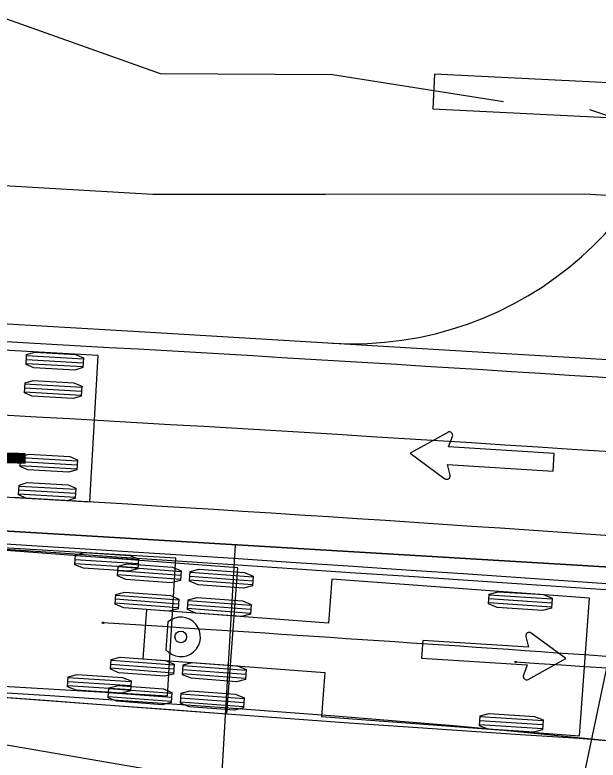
# Model space of a CAD drawing. Extents: x -70 to 701944, y -4 to 666871.
# Drawn here: x 663972.29 to 664006.14, y 656746.19 to 656789.4 of the extents above; entities that cross this region are included whole.
import ezdxf

# ---------------------------------------------------------------- set-up
doc = ezdxf.new("R2010")
doc.units = 0
for name, color, linetype in [('R_Drive', 7, 'Continuous'), ('R_Horz Alg', 7, 'Continuous'), ('R_No Plot', 7, 'Continuous'), ('R_Proposed Const Limits', 7, 'Continuous'), ('R_Proposed Road', 7, 'Continuous'), ('R_Striping', 7, 'Continuous'), ('R_Water', 7, 'Continuous'), ('T_Vehicle Path Lt Minor', 7, 'Continuous'), ('T_Vehicle Path Rt', 7, 'Continuous')]:
    doc.layers.add(name, color=color, linetype=linetype)

msp = doc.modelspace()

# ---------------------------------------------------------------- linework, layer by layer
at = {"layer": 'R_Drive'}
msp.add_arc((663991.893, 656790.332), 20, 266.5917, 356.5915, dxfattribs=at)
at = {"layer": 'R_Horz Alg'}
msp.add_line((663759.502, 656772.116), (664035.636, 656755.669), dxfattribs=at)
at = {"layer": 'R_No Plot'}
for p, q in [((664035.636, 656755.669), (663836.541, 656767.527)), ((663982.13, 656708.768), (663985.103, 656758.679))]:
    msp.add_line(p, q, dxfattribs=at)
msp.add_lwpolyline([(664002.559, 656732.196), (664007.874, 656757.323), (664066.525, 656753.83), (664146.098, 656731.406), (664131.424, 656679.334), (664092.478, 656701.385), (664066.381, 656716.161), (664043.949, 656724.745)], close=True, dxfattribs=at)
at = {"layer": 'R_Proposed Const Limits'}
for points in [[(663860.493, 656785.777), (663870.495, 656785.509), (663880.505, 656785.387), (663890.527, 656785.455), (663900.667, 656787.499), (663910.942, 656791.824), (663920.954, 656791.725), (663930.952, 656791.405), (663940.954, 656791.129), (663950.954, 656790.842), (663960.954, 656790.532), (663970.909, 656789.486), (663980.72, 656786.006), (663990.734, 656785.95), (664000.658, 656784.377)], [(664005.64, 656783.926), (664010.551, 656782.288)]]:
    msp.add_lwpolyline(points, dxfattribs=at)
at = {"layer": 'R_Proposed Road'}
for points in [[(663859.92, 656776.153), (663869.962, 656776.557), (663880.004, 656776.96), (663890.045, 656777.364), (663900.087, 656777.768), (663910.129, 656778.172), (663920.171, 656778.575), (663930.212, 656778.979), (663940.254, 656779.383), (663950.296, 656779.786), (663960.338, 656780.19), (663970.32, 656779.596), (663980.302, 656779.001), (663990.32, 656779.006), (664005.348, 656779.022), (664031.566, 656777.461)], [(663859.92, 656776.153), (663869.914, 656775.758), (663879.908, 656775.363), (663889.903, 656774.968), (663899.897, 656774.573), (663909.891, 656774.179), (663919.885, 656773.784), (663929.879, 656773.389), (663939.874, 656772.994), (663949.868, 656772.599), (663959.862, 656772.204), (663969.844, 656771.61), (663979.827, 656771.015), (663989.809, 656770.421), (663999.791, 656769.826), (664004.782, 656769.529)], [(664004.782, 656769.529), (664009.774, 656769.232)], [(663858.731, 656756.188), (663868.701, 656755.394), (663878.672, 656754.6), (663888.642, 656753.806), (663898.613, 656753.012), (663908.583, 656752.218), (663918.554, 656751.423), (663928.524, 656750.629), (663938.494, 656749.835), (663948.465, 656749.041), (663958.435, 656748.247), (663968.418, 656747.652), (663978.334, 656745.949), (663988.25, 656744.245), (663998.166, 656742.541), (664003.124, 656741.689)]]:
    msp.add_lwpolyline(points, dxfattribs=at)
at = {"layer": 'R_Striping'}
for p, q in [((664003.533, 656762.943), (664003.598, 656763.965)), ((663995.961, 656753.122), (663995.896, 656752.1))]:
    msp.add_line(p, q, dxfattribs=at)
for points in [[(663997.416, 656765.195), (663995.229, 656763.985), (663997.244, 656762.508)], [(664003.598, 656763.965), (663997.462, 656764.356), (663997.689, 656764.959)], [(663997.545, 656762.707), (663997.397, 656763.334), (664003.533, 656762.943)], [(664002.078, 656750.87), (664004.265, 656752.079), (664002.249, 656753.556)], [(664001.949, 656753.357), (664002.097, 656752.731), (663995.961, 656753.122)], [(663995.896, 656752.1), (664002.032, 656751.708), (664001.805, 656751.105)]]:
    msp.add_lwpolyline(points, dxfattribs=at)
for centre, start, end in [((663997.509, 656765.027), 339.4105, 118.9458), ((663997.358, 656762.663), 233.7577, 13.2929), ((664002.136, 656753.402), 53.7577, 193.2929), ((664001.985, 656751.038), 159.4105, 298.9458)]:
    msp.add_arc(centre, 0.192, start, end, dxfattribs=at)
at = {"layer": 'R_Water'}
msp.add_lwpolyline([(663996.641, 656785.957), (663996.542, 656783.959), (664047.558, 656781.431), (664047.657, 656783.429)], close=True, dxfattribs=at)
at = {"layer": 'T_Vehicle Path Lt Minor'}
for p, q in [((663985.226, 656757.347), (663932.373, 656761.294)), ((663981.933, 656757.112), (663978.276, 656757.386)), ((663984.593, 656748.871), (663985.226, 656757.347)), ((663985.226, 656757.347), (663985.226, 656757.347)), ((663981.898, 656756.655), (663978.242, 656756.928)), ((663981.915, 656756.884), (663978.259, 656757.157)), ((663986.121, 656756.8), (663982.464, 656757.073)), ((663986.087, 656756.343), (663982.43, 656756.616)), ((663986.104, 656756.571), (663982.447, 656756.844)), ((663990.692, 656756.688), (663990.501, 656754.129)), ((664005.65, 656755.571), (663990.692, 656756.688)), ((663981.81, 656755.467), (663978.153, 656755.74)), ((664003.467, 656755.522), (663999.808, 656755.759)), ((663981.776, 656755.01), (663978.119, 656755.283)), ((663981.793, 656755.239), (663978.136, 656755.512)), ((663985.981, 656754.926), (663982.324, 656755.199)), ((663985.998, 656755.154), (663982.342, 656755.427)), ((664003.437, 656755.065), (663999.778, 656755.302)), ((664003.452, 656755.294), (663999.793, 656755.531)), ((664005.054, 656747.593), (664005.65, 656755.571)), ((664005.65, 656755.571), (664005.65, 656755.571)), ((663979.93, 656754.918), (663979.717, 656752.059)), ((663990.501, 656754.129), (663979.93, 656754.918)), ((663985.964, 656754.697), (663982.307, 656754.97)), ((663981.172, 656754.198), (663981.052, 656752.587)), ((663931.74, 656752.818), (663984.593, 656748.871)), ((663981.511, 656751.466), (663977.854, 656751.739)), ((663981.528, 656751.694), (663977.871, 656751.967)), ((663979.717, 656752.059), (663990.287, 656751.27)), ((663981.494, 656751.237), (663977.837, 656751.51)), ((663985.699, 656751.153), (663982.043, 656751.426)), ((663985.716, 656751.381), (663982.06, 656751.655)), ((663985.682, 656750.924), (663982.026, 656751.197)), ((663990.287, 656751.27), (663990.096, 656748.71)), ((663981.388, 656749.82), (663977.731, 656750.093)), ((663981.405, 656750.049), (663977.749, 656750.322)), ((663985.593, 656749.736), (663981.937, 656750.009)), ((663981.371, 656749.592), (663977.714, 656749.865)), ((663985.576, 656749.507), (663981.92, 656749.781)), ((663985.559, 656749.279), (663981.903, 656749.552)), ((663990.096, 656748.71), (664005.054, 656747.593)), ((664002.949, 656748.458), (663999.29, 656748.695)), ((664002.934, 656748.229), (663999.275, 656748.466)), ((664002.919, 656748.001), (663999.26, 656748.238))]:
    msp.add_line(p, q, dxfattribs=at)
for points in [[(663932.373, 656761.294), (663935.897, 656761.031), (663939.42, 656760.768), (663942.944, 656760.505), (663946.467, 656760.243), (663949.991, 656759.983), (663953.515, 656759.724), (663957.039, 656759.466), (663960.563, 656759.212), (663964.087, 656758.959), (663967.612, 656758.71), (663971.136, 656758.463), (663974.661, 656758.22), (663978.187, 656757.981), (663981.712, 656757.747), (663985.238, 656757.514), (663988.647, 656757.285), (663992.056, 656757.055), (663995.465, 656756.827), (663998.874, 656756.6), (664002.282, 656756.372), (664005.691, 656756.145), (664005.691, 656756.145), (664009.033, 656755.922)], [(663970.499, 656749.923), (663974.022, 656749.66), (663977.546, 656749.397), (663981.069, 656749.134), (663984.593, 656748.871), (663984.593, 656748.871), (663988, 656748.62), (663991.408, 656748.375), (663994.817, 656748.137), (663998.225, 656747.904), (664001.635, 656747.677), (664005.045, 656747.459), (664005.045, 656747.459), (664008.394, 656747.16)]]:
    msp.add_lwpolyline(points, dxfattribs=at)
for points in [[(663981.937, 656757.169), (663981.894, 656756.599), (663981.369, 656756.465), (663978.737, 656756.662), (663978.238, 656756.872), (663978.28, 656757.442), (663978.805, 656757.576), (663981.438, 656757.379)], [(663986.125, 656756.856), (663986.083, 656756.286), (663985.558, 656756.152), (663982.925, 656756.349), (663982.426, 656756.559), (663982.469, 656757.129), (663982.993, 656757.263), (663985.626, 656757.066)], [(663981.814, 656755.524), (663981.771, 656754.953), (663981.247, 656754.82), (663978.614, 656755.016), (663978.115, 656755.226), (663978.157, 656755.797), (663978.682, 656755.93), (663981.315, 656755.734)], [(663986.002, 656755.211), (663985.96, 656754.641), (663985.435, 656754.507), (663982.802, 656754.704), (663982.303, 656754.914), (663982.346, 656755.484), (663982.87, 656755.618), (663985.503, 656755.421)], [(664003.471, 656755.579), (664003.434, 656755.008), (664002.91, 656754.869), (664000.276, 656755.04), (663999.775, 656755.245), (663999.812, 656755.816), (664000.335, 656755.955), (664002.97, 656755.784)], [(663981.532, 656751.751), (663981.49, 656751.18), (663980.965, 656751.047), (663978.332, 656751.243), (663977.833, 656751.454), (663977.876, 656752.024), (663978.4, 656752.158), (663981.033, 656751.961)], [(663985.72, 656751.438), (663985.678, 656750.868), (663985.153, 656750.734), (663982.52, 656750.931), (663982.021, 656751.141), (663982.064, 656751.711), (663982.589, 656751.845), (663985.221, 656751.648)], [(663981.409, 656750.105), (663981.367, 656749.535), (663980.842, 656749.401), (663978.209, 656749.598), (663977.71, 656749.808), (663977.753, 656750.379), (663978.277, 656750.512), (663980.91, 656750.316)], [(663985.598, 656749.793), (663985.555, 656749.222), (663985.03, 656749.089), (663982.398, 656749.285), (663981.898, 656749.495), (663981.941, 656750.066), (663982.466, 656750.199), (663985.098, 656750.003)], [(664002.952, 656748.515), (664002.915, 656747.944), (664002.392, 656747.805), (663999.757, 656747.976), (663999.256, 656748.181), (663999.293, 656748.752), (663999.817, 656748.891), (664002.451, 656748.72)]]:
    msp.add_lwpolyline(points, close=True, dxfattribs=at)
for centre, radius in [((663981.918, 656753.332), 0.34), ((664001.363, 656751.88), 0.0417)]:
    msp.add_circle(centre, radius, dxfattribs=at)
for centre, radius, start, end in [((663981.918, 656753.332), 1.143, 220.7288, 130.7288), ((664129.787, 658733.247), 1985.525, 266.291527, 267.521489)]:
    msp.add_arc(centre, radius, start, end, dxfattribs=at)
at = {"layer": 'T_Vehicle Path Rt'}
for p, q in [((663977.127, 656769.642), (663924.215, 656772.7)), ((663972.971, 656769.652), (663976.265, 656769.462)), ((663976.637, 656761.156), (663977.127, 656769.642)), ((663972.944, 656769.195), (663976.239, 656769.004)), ((663972.958, 656769.423), (663976.252, 656769.233)), ((663972.862, 656767.776), (663976.157, 656767.586)), ((663972.876, 656768.005), (663976.17, 656767.815)), ((663972.849, 656767.547), (663976.144, 656767.357)), ((663923.725, 656764.214), (663976.637, 656761.156)), ((663972.615, 656763.5), (663975.91, 656763.31)), ((663972.628, 656763.729), (663975.923, 656763.538)), ((663972.602, 656763.271), (663975.896, 656763.081)), ((663972.52, 656761.853), (663975.814, 656761.662)), ((663972.533, 656762.082), (663975.828, 656761.891)), ((663972.507, 656761.624), (663975.801, 656761.434)), ((663981.63, 656757.904), (663966.657, 656758.791)), ((663979.442, 656757.567), (663975.782, 656757.799)), ((663979.456, 656757.796), (663975.797, 656758.028)), ((663981.157, 656749.918), (663981.63, 656757.904)), ((663981.63, 656757.904), (663981.63, 656757.904)), ((663979.427, 656757.338), (663975.768, 656757.571)), ((663979.033, 656750.725), (663975.374, 656750.957)), ((663966.183, 656750.805), (663981.157, 656749.918)), ((663979.004, 656750.267), (663975.345, 656750.5)), ((663979.019, 656750.496), (663975.36, 656750.729))]:
    msp.add_line(p, q, dxfattribs=at)
for points in [[(664007.791, 656768.281), (664006.123, 656768.389), (664004.456, 656768.496), (664002.788, 656768.602), (664001.121, 656768.708), (663999.453, 656768.813), (663997.785, 656768.917), (663996.118, 656769.02), (663994.45, 656769.123), (663992.782, 656769.225), (663991.114, 656769.326), (663989.446, 656769.426), (663987.778, 656769.525), (663986.11, 656769.623), (663984.442, 656769.721), (663982.774, 656769.818), (663981.106, 656769.914), (663979.438, 656770.009), (663977.77, 656770.104), (663976.101, 656770.197), (663974.433, 656770.29), (663972.765, 656770.382), (663971.096, 656770.473)], [(664007.105, 656759.167), (664005.444, 656759.284), (664003.782, 656759.401), (664002.12, 656759.517), (664000.458, 656759.631), (663998.797, 656759.744), (663997.135, 656759.857), (663995.472, 656759.968), (663993.81, 656760.078), (663992.148, 656760.187), (663990.485, 656760.294), (663988.823, 656760.401), (663987.16, 656760.507), (663985.498, 656760.612), (663983.835, 656760.715), (663982.172, 656760.818), (663980.509, 656760.92), (663978.846, 656761.02), (663977.183, 656761.12), (663975.52, 656761.218), (663973.857, 656761.316), (663972.194, 656761.413)], [(663971.412, 656758.747), (663974.822, 656758.536), (663978.232, 656758.321), (663981.642, 656758.104), (663981.642, 656758.104), (663984.975, 656757.89), (663988.308, 656757.672), (663991.64, 656757.453), (663994.972, 656757.231), (663998.305, 656757.006), (664001.637, 656756.779), (664004.968, 656756.55), (664008.3, 656756.317)], [(663970.903, 656750.153), (663974.312, 656749.931), (663977.721, 656749.705), (663981.13, 656749.473), (663981.13, 656749.473), (663984.455, 656749.239), (663987.78, 656748.995), (663991.104, 656748.739), (663994.427, 656748.469), (663997.748, 656748.185), (664001.068, 656747.883), (664004.386, 656747.564), (664007.703, 656747.225)]]:
    msp.add_lwpolyline(points, dxfattribs=at)
for points in [[(663972.941, 656769.138), (663972.974, 656769.709), (663973.445, 656769.854), (663975.817, 656769.717), (663976.269, 656769.519), (663976.236, 656768.947), (663975.764, 656768.802), (663973.392, 656768.939)], [(663972.846, 656767.491), (663972.879, 656768.062), (663973.35, 656768.207), (663975.722, 656768.07), (663976.173, 656767.871), (663976.14, 656767.3), (663975.669, 656767.155), (663973.297, 656767.292)], [(663972.599, 656763.214), (663972.632, 656763.786), (663973.103, 656763.931), (663975.475, 656763.794), (663975.926, 656763.595), (663975.893, 656763.024), (663975.422, 656762.879), (663973.05, 656763.016)], [(663972.503, 656761.567), (663972.536, 656762.138), (663973.008, 656762.284), (663975.38, 656762.147), (663975.831, 656761.948), (663975.798, 656761.377), (663975.327, 656761.231), (663972.955, 656761.369)], [(663979.46, 656757.852), (663979.424, 656757.281), (663978.9, 656757.142), (663976.266, 656757.309), (663975.764, 656757.514), (663975.801, 656758.085), (663976.324, 656758.224), (663978.959, 656758.057)], [(663979.037, 656750.782), (663979.001, 656750.211), (663978.478, 656750.071), (663975.843, 656750.239), (663975.341, 656750.443), (663975.378, 656751.014), (663975.901, 656751.153), (663978.536, 656750.986)]]:
    msp.add_lwpolyline(points, close=True, dxfattribs=at)
msp.add_circle((663977.401, 656754.148), 0.0417, dxfattribs=at)
for centre, radius, start, end in [((663790.333, 653474.008), 3297.167, 85.800696, 87.963845), ((663686.45, 652173.78), 4589.6, 85.611435, 86.365387)]:
    msp.add_arc(centre, radius, start, end, dxfattribs=at)

# ---------------------------------------------------------------- texts
at = {"layer": 'R_Drive'}
msp.add_text('+01', height=6, rotation=178.4084, dxfattribs=at).set_placement((663973.388, 656766.573))

doc.saveas('drawing.dxf')
